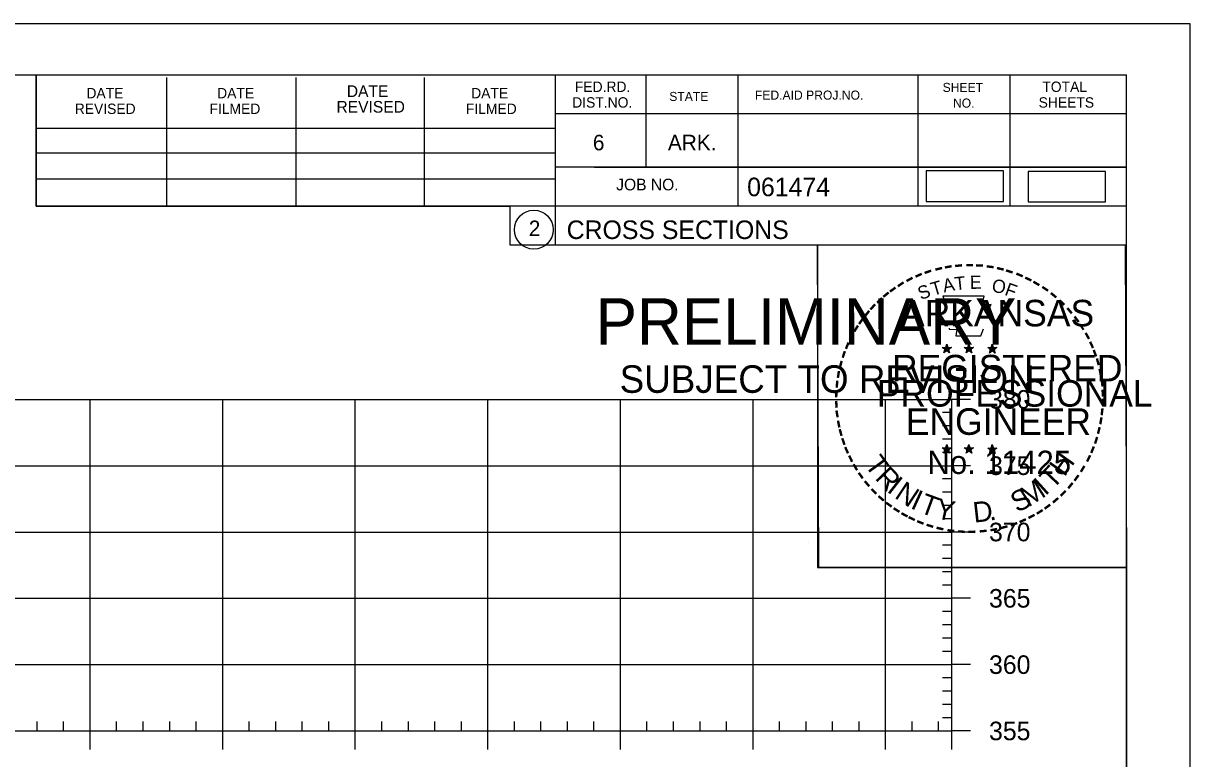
# Model space of a CAD drawing. Extents: x 1359801 to 1362404, y 372415 to 374228.
# Drawn here: x 1360662.5 to 1360750.5, y 372679.2 to 372734.6 of the extents above; entities that cross this region are included whole.
import ezdxf

# ---------------------------------------------------------------- set-up
doc = ezdxf.new("R2010")
doc.units = 0
for name, color, linetype in [('S_MAILBOX', 7, 'Continuous'), ('S_PRIMARY_CTL', 7, 'Continuous'), ('S_PRIMARY_CTL_ANNOT', 7, 'Continuous'), ('S_SHOULDER', 7, 'Continuous'), ('S_TELEPHONE_UTILITIES', 7, 'Continuous'), ('S_UNDERGROUND_CABLE', 7, 'Continuous'), ('S_UTL_PT_SYM', 7, 'Continuous'), ('S_WATER_UTILITIES', 7, 'Continuous')]:
    doc.layers.add(name, color=color, linetype=linetype)

msp = doc.modelspace()

# ---------------------------------------------------------------- linework, layer by layer
at = {"layer": 'S_MAILBOX'}
for p, q in [((1360442.53, 372706.246), (1360732.53, 372706.246)), ((1360667.53, 372681.246), (1360667.53, 372706.246)), ((1360677.53, 372681.246), (1360677.53, 372706.246)), ((1360687.53, 372681.246), (1360687.53, 372706.246)), ((1360697.53, 372681.246), (1360697.53, 372706.246)), ((1360707.53, 372681.246), (1360707.53, 372706.246)), ((1360717.53, 372681.246), (1360717.53, 372706.246)), ((1360727.53, 372681.246), (1360727.53, 372706.246)), ((1360732.53, 372681.246), (1360732.53, 372706.246)), ((1360442.53, 372701.246), (1360732.53, 372701.246)), ((1360442.53, 372696.246), (1360732.53, 372696.246)), ((1360442.53, 372691.246), (1360732.53, 372691.246)), ((1360442.53, 372686.246), (1360732.53, 372686.246)), ((1360442.53, 372681.246), (1360732.53, 372681.246))]:
    msp.add_line(p, q, dxfattribs=at)
at = {"layer": 'S_SHOULDER'}
for p, q in [((1360417.129, 372734.6), (1360750.463, 372734.6)), ((1360721.745, 372695.45), (1360721.745, 372695.45))]:
    msp.add_line(p, q, dxfattribs=at)
for points in [[(1360417.123, 372734.6), (1360750.463, 372734.6), (1360750.463, 372521.263), (1360417.123, 372521.263)], [(1360663.45, 372730.706), (1360663.45, 372720.826), (1360699.182, 372720.826), (1360699.182, 372717.906), (1360722.382, 372717.906), (1360722.382, 372693.573), (1360745.71, 372693.573), (1360745.71, 372525.246), (1360429.53, 372525.246), (1360429.53, 372730.706)], [(1360722.382, 372717.906), (1360745.59, 372717.906), (1360745.71, 372693.573), (1360722.502, 372693.573)]]:
    msp.add_lwpolyline(points, close=True, dxfattribs=at)
at = {"layer": 'S_TELEPHONE_UTILITIES'}
for p, q in [((1360731.795, 372710.161), (1360732.144, 372710.05)), ((1360731.795, 372710.161), (1360732.048, 372710.116)), ((1360731.795, 372710.161), (1360732.032, 372710.039)), ((1360731.928, 372709.753), (1360732.144, 372710.05)), ((1360731.928, 372709.753), (1360732.054, 372709.997)), ((1360731.928, 372709.753), (1360732.142, 372709.97)), ((1360732.144, 372710.415), (1360732.103, 372710.163)), ((1360732.357, 372709.753), (1360732.142, 372709.967)), ((1360732.144, 372710.05), (1360732.144, 372710.415)), ((1360732.144, 372710.415), (1360732.193, 372710.165)), ((1360732.491, 372710.161), (1360732.144, 372710.05)), ((1360732.357, 372709.753), (1360732.144, 372710.05)), ((1360732.491, 372710.161), (1360732.205, 372710.112)), ((1360732.357, 372709.753), (1360732.22, 372710.044)), ((1360732.491, 372710.161), (1360732.287, 372710.059)), ((1360733.465, 372710.161), (1360733.814, 372710.05)), ((1360733.465, 372710.161), (1360733.718, 372710.116)), ((1360733.465, 372710.161), (1360733.702, 372710.039)), ((1360733.598, 372709.753), (1360733.814, 372710.05)), ((1360733.598, 372709.753), (1360733.724, 372709.997)), ((1360733.598, 372709.753), (1360733.812, 372709.97)), ((1360733.814, 372710.415), (1360733.773, 372710.163)), ((1360734.027, 372709.753), (1360733.812, 372709.967)), ((1360733.814, 372710.05), (1360733.814, 372710.415)), ((1360733.814, 372710.415), (1360733.863, 372710.165)), ((1360734.161, 372710.161), (1360733.814, 372710.05)), ((1360734.027, 372709.753), (1360733.814, 372710.05)), ((1360734.161, 372710.161), (1360733.875, 372710.112)), ((1360734.027, 372709.753), (1360733.89, 372710.044)), ((1360734.161, 372710.161), (1360733.957, 372710.059)), ((1360735.229, 372710.149), (1360735.578, 372710.038)), ((1360735.229, 372710.149), (1360735.482, 372710.104)), ((1360735.229, 372710.149), (1360735.466, 372710.027)), ((1360735.362, 372709.741), (1360735.578, 372710.038)), ((1360735.362, 372709.741), (1360735.488, 372709.985)), ((1360735.362, 372709.741), (1360735.576, 372709.958)), ((1360735.578, 372710.403), (1360735.537, 372710.151)), ((1360735.791, 372709.741), (1360735.576, 372709.955)), ((1360735.578, 372710.038), (1360735.578, 372710.403)), ((1360735.578, 372710.403), (1360735.627, 372710.153)), ((1360735.925, 372710.149), (1360735.578, 372710.038)), ((1360735.791, 372709.741), (1360735.578, 372710.038)), ((1360735.925, 372710.149), (1360735.639, 372710.1)), ((1360735.791, 372709.741), (1360735.654, 372710.032)), ((1360735.925, 372710.149), (1360735.721, 372710.047)), ((1360732.14, 372702.842), (1360732.099, 372702.59)), ((1360732.14, 372702.477), (1360732.14, 372702.842)), ((1360732.14, 372702.842), (1360732.189, 372702.592)), ((1360733.809, 372702.842), (1360733.768, 372702.59)), ((1360733.809, 372702.477), (1360733.809, 372702.842)), ((1360733.809, 372702.842), (1360733.858, 372702.592)), ((1360735.576, 372702.832), (1360735.535, 372702.58)), ((1360735.576, 372702.467), (1360735.576, 372702.832)), ((1360735.576, 372702.832), (1360735.625, 372702.582)), ((1360731.791, 372702.588), (1360732.14, 372702.477)), ((1360731.791, 372702.588), (1360732.044, 372702.543)), ((1360731.791, 372702.588), (1360732.028, 372702.466)), ((1360731.924, 372702.18), (1360732.14, 372702.477)), ((1360731.924, 372702.18), (1360732.05, 372702.424)), ((1360731.924, 372702.18), (1360732.138, 372702.397)), ((1360732.353, 372702.18), (1360732.138, 372702.394)), ((1360732.487, 372702.588), (1360732.14, 372702.477)), ((1360732.353, 372702.18), (1360732.14, 372702.477)), ((1360732.487, 372702.588), (1360732.201, 372702.539)), ((1360732.353, 372702.18), (1360732.216, 372702.471)), ((1360732.487, 372702.588), (1360732.283, 372702.486)), ((1360733.46, 372702.588), (1360733.809, 372702.477)), ((1360733.46, 372702.588), (1360733.713, 372702.543)), ((1360733.46, 372702.588), (1360733.697, 372702.466)), ((1360733.593, 372702.18), (1360733.809, 372702.477)), ((1360733.593, 372702.18), (1360733.719, 372702.424)), ((1360733.593, 372702.18), (1360733.807, 372702.397)), ((1360734.022, 372702.18), (1360733.807, 372702.394)), ((1360734.156, 372702.588), (1360733.809, 372702.477)), ((1360734.022, 372702.18), (1360733.809, 372702.477)), ((1360734.156, 372702.588), (1360733.87, 372702.539)), ((1360734.022, 372702.18), (1360733.885, 372702.471)), ((1360734.156, 372702.588), (1360733.952, 372702.486)), ((1360735.227, 372702.578), (1360735.576, 372702.467)), ((1360735.227, 372702.578), (1360735.48, 372702.533)), ((1360735.227, 372702.578), (1360735.464, 372702.456)), ((1360735.36, 372702.17), (1360735.576, 372702.467)), ((1360735.36, 372702.17), (1360735.486, 372702.414)), ((1360735.36, 372702.17), (1360735.574, 372702.387)), ((1360735.789, 372702.17), (1360735.574, 372702.384)), ((1360735.923, 372702.578), (1360735.576, 372702.467)), ((1360735.789, 372702.17), (1360735.576, 372702.467)), ((1360735.923, 372702.578), (1360735.637, 372702.529)), ((1360735.789, 372702.17), (1360735.652, 372702.461)), ((1360735.923, 372702.578), (1360735.719, 372702.476))]:
    msp.add_line(p, q, dxfattribs=at)
for points in [[(1360731.836, 372714.039), (1360732.105, 372713.212)], [(1360735.347, 372713.117), (1360735.489, 372713.401), (1360734.804, 372713.377), (1360734.952, 372714.039), (1360731.836, 372714.039)], [(1360732.328, 372711.616), (1360732.328, 372711.529), (1360732.891, 372711.51), (1360732.837, 372711.037), (1360734.707, 372711.037), (1360734.908, 372711.573)], [(1360732.144, 372710.415), (1360732.357, 372709.753), (1360731.795, 372710.161), (1360732.491, 372710.161), (1360731.928, 372709.753), (1360732.144, 372710.415)], [(1360733.814, 372710.415), (1360734.027, 372709.753), (1360733.465, 372710.161), (1360734.161, 372710.161), (1360733.598, 372709.753), (1360733.814, 372710.415)], [(1360735.578, 372710.403), (1360735.791, 372709.741), (1360735.229, 372710.149), (1360735.925, 372710.149), (1360735.362, 372709.741), (1360735.578, 372710.403)], [(1360732.14, 372702.842), (1360732.353, 372702.18), (1360731.791, 372702.588), (1360732.487, 372702.588), (1360731.924, 372702.18), (1360732.14, 372702.842)], [(1360733.809, 372702.842), (1360734.022, 372702.18), (1360733.46, 372702.588), (1360734.156, 372702.588), (1360733.593, 372702.18), (1360733.809, 372702.842)], [(1360735.576, 372702.832), (1360735.789, 372702.17), (1360735.227, 372702.578), (1360735.923, 372702.578), (1360735.36, 372702.17), (1360735.576, 372702.832)]]:
    msp.add_lwpolyline(points, dxfattribs=at)
for centre, radius in [((1360732.143, 372710.049), 0.172), ((1360732.143, 372710.049), 0.145), ((1360732.143, 372710.049), 0.116), ((1360732.143, 372710.049), 0.0991), ((1360732.143, 372710.049), 0.0747), ((1360732.143, 372710.049), 0.0495), ((1360732.143, 372710.049), 0.0296), ((1360733.813, 372710.049), 0.172), ((1360733.813, 372710.049), 0.145), ((1360733.813, 372710.049), 0.116), ((1360733.813, 372710.049), 0.0991), ((1360733.813, 372710.049), 0.0747), ((1360733.813, 372710.049), 0.0495), ((1360733.813, 372710.049), 0.0296), ((1360735.577, 372710.037), 0.172), ((1360735.577, 372710.037), 0.145), ((1360735.577, 372710.037), 0.116), ((1360735.577, 372710.037), 0.0991), ((1360735.577, 372710.037), 0.0747), ((1360735.577, 372710.037), 0.0495), ((1360735.577, 372710.037), 0.0296), ((1360732.139, 372702.476), 0.172), ((1360732.139, 372702.476), 0.145), ((1360732.139, 372702.476), 0.116), ((1360733.808, 372702.476), 0.172), ((1360733.808, 372702.476), 0.145), ((1360733.808, 372702.476), 0.116), ((1360735.575, 372702.466), 0.172), ((1360735.575, 372702.466), 0.145), ((1360732.139, 372702.476), 0.0991), ((1360732.139, 372702.476), 0.0747), ((1360732.139, 372702.476), 0.0495), ((1360732.139, 372702.476), 0.0296), ((1360733.808, 372702.476), 0.0991), ((1360733.808, 372702.476), 0.0747), ((1360733.808, 372702.476), 0.0495), ((1360733.808, 372702.476), 0.0296), ((1360735.575, 372702.466), 0.116), ((1360735.575, 372702.466), 0.0991), ((1360735.575, 372702.466), 0.0747), ((1360735.575, 372702.466), 0.0495), ((1360735.575, 372702.466), 0.0296)]:
    msp.add_circle(centre, radius, dxfattribs=at)
at = {"layer": 'S_UNDERGROUND_CABLE'}
for points in [[(1360730.598, 372721.158), (1360736.432, 372721.158), (1360736.432, 372723.468), (1360730.598, 372723.468)], [(1360738.289, 372721.13), (1360744.122, 372721.13), (1360744.122, 372723.44), (1360738.289, 372723.44)]]:
    msp.add_lwpolyline(points, close=True, dxfattribs=at)
at = {"layer": 'S_UTL_PT_SYM'}
for p, q in [((1360429.53, 372730.706), (1360745.71, 372730.706)), ((1360663.45, 372720.826), (1360663.45, 372730.706)), ((1360673.31, 372720.826), (1360673.31, 372730.506)), ((1360683.07, 372720.826), (1360683.07, 372730.506)), ((1360692.75, 372720.826), (1360692.75, 372730.506)), ((1360702.61, 372730.706), (1360702.61, 372717.906)), ((1360709.45, 372730.706), (1360709.45, 372723.766)), ((1360716.39, 372730.706), (1360716.39, 372720.826)), ((1360729.97, 372730.706), (1360729.97, 372720.826)), ((1360736.91, 372730.706), (1360736.91, 372720.826)), ((1360745.71, 372525.246), (1360745.71, 372730.706)), ((1360745.71, 372727.766), (1360702.61, 372727.766)), ((1360745.71, 372727.786), (1360745.71, 372727.786)), ((1360663.45, 372726.686), (1360702.61, 372726.686)), ((1360663.45, 372724.826), (1360702.61, 372724.826)), ((1360745.71, 372723.766), (1360702.61, 372723.766)), ((1360705.57, 372723.766), (1360745.71, 372723.766)), ((1360663.45, 372720.826), (1360663.45, 372722.886)), ((1360663.45, 372722.886), (1360702.61, 372722.886)), ((1360745.71, 372720.826), (1360663.45, 372720.826)), ((1360702.61, 372717.906), (1360745.71, 372717.906))]:
    msp.add_line(p, q, dxfattribs=at)
msp.add_circle((1360700.997, 372719.041), 1.467, dxfattribs=at)
at = {"layer": 'S_WATER_UTILITIES'}
for p, q in [((1360732.53, 372681.246), (1360732.53, 372706.246)), ((1360733.93, 372706.246), (1360732.53, 372706.246)), ((1360732.53, 372705.246), (1360731.83, 372705.246)), ((1360732.53, 372704.246), (1360731.83, 372704.246)), ((1360732.53, 372703.246), (1360731.83, 372703.246)), ((1360732.53, 372702.246), (1360731.83, 372702.246)), ((1360733.93, 372701.246), (1360732.53, 372701.246)), ((1360732.53, 372700.246), (1360731.83, 372700.246)), ((1360732.53, 372699.246), (1360731.83, 372699.246)), ((1360732.53, 372698.246), (1360731.83, 372698.246)), ((1360732.53, 372697.246), (1360731.83, 372697.246)), ((1360733.93, 372696.246), (1360732.53, 372696.246)), ((1360732.53, 372695.246), (1360731.83, 372695.246)), ((1360732.53, 372694.246), (1360731.83, 372694.246)), ((1360732.53, 372693.246), (1360731.83, 372693.246)), ((1360732.53, 372692.246), (1360731.83, 372692.246)), ((1360733.93, 372691.246), (1360732.53, 372691.246)), ((1360732.53, 372690.246), (1360731.83, 372690.246)), ((1360732.53, 372689.246), (1360731.83, 372689.246)), ((1360732.53, 372688.246), (1360731.83, 372688.246)), ((1360732.53, 372687.246), (1360731.83, 372687.246)), ((1360733.93, 372686.246), (1360732.53, 372686.246)), ((1360732.53, 372685.246), (1360731.83, 372685.246)), ((1360732.53, 372684.246), (1360731.83, 372684.246)), ((1360732.53, 372683.246), (1360731.83, 372683.246)), ((1360663.53, 372681.246), (1360663.53, 372681.946)), ((1360665.53, 372681.246), (1360665.53, 372681.946)), ((1360669.53, 372681.246), (1360669.53, 372681.946)), ((1360671.53, 372681.246), (1360671.53, 372681.946)), ((1360673.53, 372681.246), (1360673.53, 372681.946)), ((1360675.53, 372681.246), (1360675.53, 372681.946)), ((1360679.53, 372681.246), (1360679.53, 372681.946)), ((1360681.53, 372681.246), (1360681.53, 372681.946)), ((1360683.53, 372681.246), (1360683.53, 372681.946)), ((1360685.53, 372681.246), (1360685.53, 372681.946)), ((1360689.53, 372681.246), (1360689.53, 372681.946)), ((1360691.53, 372681.246), (1360691.53, 372681.946)), ((1360693.53, 372681.246), (1360693.53, 372681.946)), ((1360695.53, 372681.246), (1360695.53, 372681.946)), ((1360699.53, 372681.246), (1360699.53, 372681.946)), ((1360701.53, 372681.246), (1360701.53, 372681.946)), ((1360703.53, 372681.246), (1360703.53, 372681.946)), ((1360705.53, 372681.246), (1360705.53, 372681.946)), ((1360709.53, 372681.246), (1360709.53, 372681.946)), ((1360711.53, 372681.246), (1360711.53, 372681.946)), ((1360713.53, 372681.246), (1360713.53, 372681.946)), ((1360715.53, 372681.246), (1360715.53, 372681.946)), ((1360719.53, 372681.246), (1360719.53, 372681.946)), ((1360721.53, 372681.246), (1360721.53, 372681.946)), ((1360723.53, 372681.246), (1360723.53, 372681.946)), ((1360725.53, 372681.246), (1360725.53, 372681.946)), ((1360729.53, 372681.246), (1360729.53, 372681.946)), ((1360731.53, 372681.246), (1360731.53, 372681.946)), ((1360732.53, 372682.246), (1360731.83, 372682.246)), ((1360442.53, 372681.246), (1360732.53, 372681.246)), ((1360667.53, 372679.846), (1360667.53, 372681.246)), ((1360677.53, 372679.846), (1360677.53, 372681.246)), ((1360687.53, 372679.846), (1360687.53, 372681.246)), ((1360697.53, 372679.846), (1360697.53, 372681.246)), ((1360707.53, 372679.846), (1360707.53, 372681.246)), ((1360717.53, 372679.846), (1360717.53, 372681.246)), ((1360727.53, 372679.846), (1360727.53, 372681.246)), ((1360732.53, 372679.846), (1360732.53, 372681.246)), ((1360733.93, 372681.246), (1360732.53, 372681.246))]:
    msp.add_line(p, q, dxfattribs=at)

# ---------------------------------------------------------------- texts
at = {"layer": 'S_PRIMARY_CTL'}
for s, p in [('380', (1360735.33, 372705.546)), ('375', (1360735.33, 372700.546)), ('370', (1360735.33, 372695.546)), ('365', (1360735.33, 372690.546)), ('360', (1360735.33, 372685.546)), ('355', (1360735.33, 372680.546))]:
    msp.add_text(s, height=1.4, dxfattribs=at).set_placement(p)
at = {"layer": 'S_PRIMARY_CTL_ANNOT'}
for s, height, p in [('PRELIMINARY', 3.5, (1360705.661, 372710.369)), ('DWB', 0.01, (1360706.408, 372712.218)), ('SUBJECT TO REVISION', 2.07511, (1360707.47, 372706.74))]:
    msp.add_text(s, height=height, rotation=360, dxfattribs=at).set_placement(p)
at = {"layer": 'S_TELEPHONE_UTILITIES'}
for s, height, rotation, p in [('-', 1.6, 24.30721, (1360729.95, 372714.897)), ('-', 1.6, 19.17608, (1360730.584, 372715.166)), ('-', 1.6, 13.63015, (1360731.334, 372715.407)), ('-', 1.6, 10.21935, (1360732.012, 372715.569)), ('-', 1.6, 5.89682, (1360732.741, 372715.679)), ('-', 1.6, 0.18623, (1360733.513, 372715.751)), ('-', 1.6, 357.74304, (1360734.236, 372715.738)), ('-', 1.6, 352.16172, (1360734.98, 372715.682)), ('-', 1.6, 347.20489, (1360735.699, 372715.568)), ('-', 1.6, 342.3362, (1360736.334, 372715.413)), ('-', 1.6, 337.85509, (1360737.069, 372715.19)), ('-', 1.6, 34.06357, (1360728.72, 372714.21)), ('-', 1.6, 28.79182, (1360729.317, 372714.58)), ('T', 1, 16.4036, (1360731.105, 372714.048)), ('A', 1, 11.21318, (1360731.931, 372714.299)), ('T', 1, 6.02276, (1360732.78, 372714.465)), ('E', 1, 0.83234, (1360733.885, 372714.575)), ('O', 1, 350.4515, (1360735.489, 372714.365)), ('F', 1, 340.07066, (1360736.443, 372714.137)), ('-', 1.6, 334.12109, (1360737.7, 372714.919)), ('-', 1.6, 329.64089, (1360738.279, 372714.636)), ('-', 1.6, 38.95066, (1360727.666, 372713.437)), ('-', 1.6, 36.23174, (1360728.142, 372713.815)), ('S', 1, 21.59401, (1360730.191, 372713.717)), ('-', 1.6, 325.86266, (1360738.922, 372714.275)), ('-', 1.6, 320.52971, (1360739.532, 372713.849)), ('-', 1.6, 48.42305, (1360726.785, 372712.542)), ('-', 1.6, 42.96224, (1360727.233, 372713.02)), ('ARKANSAS', 2, 360, (1360728.689, 372711.751)), ('-', 1.6, 315.57859, (1360740.131, 372713.361)), ('-', 1.6, 309.87973, (1360740.7, 372712.811)), ('-', 1.6, 54.23247, (1360725.969, 372711.489)), ('-', 1.6, 50.61417, (1360726.382, 372712.056)), ('-', 1.6, 306.65218, (1360741.225, 372712.209)), ('-', 1.6, 58.07063, (1360725.644, 372710.962)), ('-', 1.4, 303.67529, (1360741.711, 372711.641)), ('-', 1.6, 67.77427, (1360725.072, 372709.737)), ('-', 1.6, 62.87135, (1360725.331, 372710.348)), ('-', 1.6, 299.66835, (1360742.03, 372711.034)), ('-', 1.6, 294.66279, (1360742.354, 372710.422)), ('-', 1.6, 72.39447, (1360724.853, 372709.107)), ('REGISTERED', 2, 360, (1360728.011, 372707.602)), ('DWB', 0.01, 360, (1360732.131, 372710.045)), ('DWB', 0.01, 360, (1360733.801, 372710.045)), ('DWB', 0.01, 360, (1360735.565, 372710.034)), ('-', 1.6, 290.57283, (1360742.611, 372709.845)), ('-', 1.6, 75.46096, (1360724.656, 372708.393)), ('-', 1.6, 285.12326, (1360742.845, 372709.265)), ('-', 1.6, 81.20126, (1360724.524, 372707.68)), ('-', 1.6, 280.54934, (1360743.045, 372708.523)), ('-', 1.6, 85.18634, (1360724.448, 372706.989)), ('PROFESSIONAL', 2, 360, (1360726.863, 372705.698)), ('-', 1.6, 276.59616, (1360743.207, 372707.755)), ('-', 1.6, 274.33011, (1360743.267, 372707.033)), ('-', 1.6, 94.19588, (1360724.458, 372705.563)), ('-', 1.6, 89.06224, (1360724.423, 372706.288)), ('-', 1.6, 269.94067, (1360743.301, 372706.401)), ('-', 1.6, 98.94793, (1360724.53, 372704.896)), ('ENGINEER', 2, 360, (1360729.05, 372703.573)), ('-', 1.6, 263.5172, (1360743.282, 372705.735)), ('-', 1.6, 101.71495, (1360724.665, 372704.163)), ('-', 1.6, 260.99529, (1360743.211, 372705.081)), ('-', 1.6, 105.45785, (1360724.827, 372703.568)), ('-', 1.6, 255.7626, (1360743.101, 372704.403)), ('-', 1.6, 109.08742, (1360725.042, 372702.937)), ('-', 1.6, 114.06432, (1360725.296, 372702.341)), ('-', 1.6, 247.88866, (1360742.697, 372703.01)), ('-', 1.6, 252.86809, (1360742.92, 372703.683)), ('-', 1.6, 115.72885, (1360725.601, 372701.723)), ('T', 1.54, 306.04056, (1360725.9, 372701.315)), ('No. 11425', 1.757, 360, (1360730.678, 372700.622)), ('DWB', 0.01, 360, (1360732.127, 372702.472)), ('DWB', 0.01, 360, (1360733.796, 372702.472)), ('DWB', 0.01, 360, (1360735.563, 372702.462)), ('H', 1.54, 54.60883, (1360741.02, 372700.35)), ('-', 1.6, 244.61971, (1360742.435, 372702.381)), ('-', 1.6, 120.44712, (1360725.958, 372701.137)), ('R', 1.54, 314.00497, (1360726.662, 372700.267)), ('T', 1.54, 46.64442, (1360740.13, 372699.408)), ('-', 1.6, 239.07125, (1360742.041, 372701.629)), ('-', 1.6, 125.89344, (1360726.361, 372700.576)), ('-', 1.6, 130.71812, (1360726.823, 372700.024)), ('I', 1.54, 321.96938, (1360727.563, 372699.335)), ('N', 1.54, 326.50021, (1360728.13, 372698.864)), ('M', 1.54, 32.65632, (1360738.285, 372698.083)), ('I', 1.54, 42.11359, (1360739.569, 372698.93)), ('-', 1.6, 231.25377, (1360741.209, 372700.41)), ('-', 1.6, 233.84524, (1360741.639, 372700.976)), ('-', 1.6, 134.22381, (1360727.34, 372699.479)), ('I', 1.54, 335.36034, (1360729.338, 372698.078)), ('T', 1.54, 339.89117, (1360729.999, 372697.75)), ('S', 1.54, 26.9312, (1360737.446, 372697.677)), ('-', 1.6, 225.76533, (1360740.73, 372699.846)), ('-', 1.6, 138.93382, (1360727.865, 372699.015)), ('-', 1.6, 144.64634, (1360728.421, 372698.609)), ('Y', 1.54, 347.85558, (1360731.216, 372697.305)), ('D', 1.54, 6.39691, (1360734.201, 372696.946)), ('-', 1.6, 215.73633, (1360739.659, 372698.865)), ('-', 1.6, 221.08509, (1360740.208, 372699.337)), ('-', 1.6, 148.08978, (1360728.982, 372698.238)), ('-', 1.6, 151.57039, (1360729.561, 372697.913)), ('-', 1.6, 154.60019, (1360730.083, 372697.666)), ('.', 1.54, 13.76417, (1360735.393, 372697.074)), ('-', 1.6, 207.35684, (1360738.567, 372698.132)), ('-', 1.6, 212.24909, (1360739.125, 372698.478)), ('-', 1.6, 158.56121, (1360730.707, 372697.412)), ('-', 1.6, 162.79826, (1360731.394, 372697.199)), ('-', 1.6, 167.55551, (1360732.109, 372697.035)), ('-', 1.6, 173.11546, (1360732.881, 372696.925)), ('-', 1.6, 185.81666, (1360735.182, 372696.967)), ('-', 1.6, 191.28576, (1360735.918, 372697.099)), ('-', 1.6, 195.47429, (1360736.647, 372697.298)), ('-', 1.6, 200.71842, (1360737.324, 372697.54)), ('-', 1.6, 204.25161, (1360737.943, 372697.813)), ('-', 1.6, 176.51827, (1360733.629, 372696.872)), ('-', 1.6, 181.59176, (1360734.373, 372696.891))]:
    msp.add_text(s, height=height, rotation=rotation, dxfattribs=at).set_placement(p)
at = {"layer": 'S_UTL_PT_SYM'}
for s, height, p in [('DATE', 0.8792, (1360686.89, 372729.046)), ('FED.RD.', 0.7819, (1360704.09, 372729.426)), ('SHEET', 0.684, (1360731.83, 372729.426)), ('TOTAL', 0.7819, (1360739.35, 372729.426)), ('DATE', 0.7819, (1360667.25, 372728.946)), ('DATE', 0.7819, (1360677.11, 372728.946)), ('DATE', 0.7819, (1360696.27, 372728.946)), ('DIST.NO.', 0.7819, (1360703.89, 372728.246)), ('STATE', 0.684, (1360711.21, 372728.746)), ('FED.AID PROJ.NO.', 0.684, (1360717.67, 372728.846)), ('SHEETS', 0.7819, (1360739.07, 372728.246)), ('REVISED', 0.7819, (1360666.37, 372727.766)), ('FILMED', 0.7819, (1360676.53, 372727.766)), ('REVISED', 0.8792, (1360686.11, 372727.866)), ('FILMED', 0.7819, (1360695.87, 372727.766)), ('NO.', 0.684, (1360732.61, 372728.246)), ('6', 1.172, (1360705.45, 372725.026)), ('ARK.', 1.1723, (1360711.11, 372725.026)), ('JOB NO.', 0.8792, (1360707.21, 372722.006)), ('061474', 1.4, (1360717.086, 372721.565)), ('2', 1.172, (1360700.614, 372718.555)), ('CROSS SECTIONS', 1.4, (1360703.474, 372718.336))]:
    msp.add_text(s, height=height, rotation=360, dxfattribs=at).set_placement(p)

doc.saveas('drawing.dxf')
